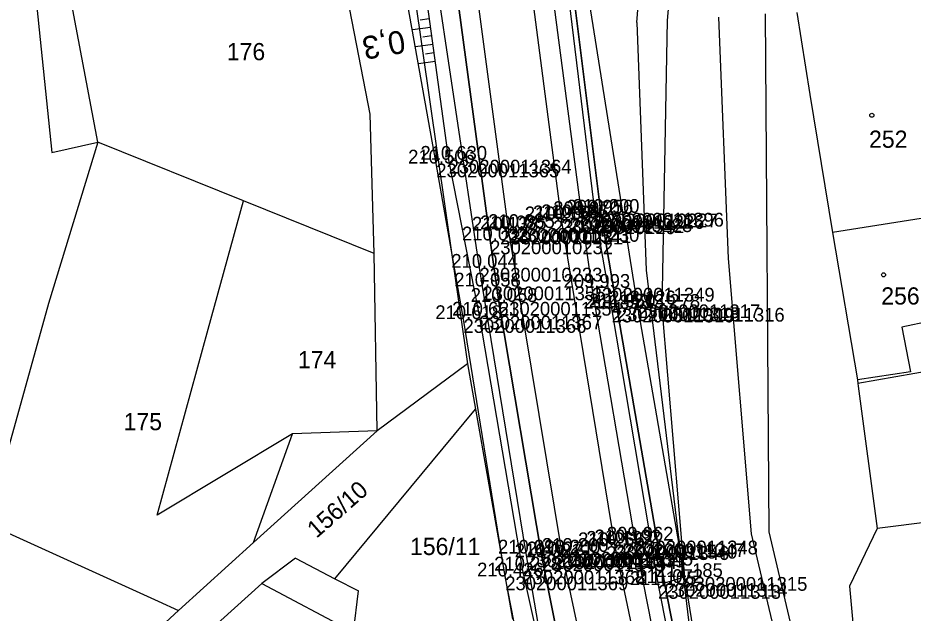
# Model space of a CAD drawing. Extents: x -563148 to -561712, y -1182311 to -1179502.
# Drawn here: x -562705.1 to -562627.1, y -1180362.9 to -1180311 of the extents above; entities that cross this region are included whole.
import ezdxf

# ---------------------------------------------------------------- set-up
doc = ezdxf.new("R2010")
doc.units = 0
for name, color, linetype in [('Vrstva 1', 7, 'Continuous'), ('Vrstva 13', 7, 'Continuous'), ('Vrstva 16', 7, 'Continuous'), ('Vrstva 4', 7, 'Continuous'), ('Vrstva 48', 7, 'Continuous'), ('Vrstva 49', 7, 'Continuous'), ('Vrstva 53', 7, 'Continuous'), ('Vrstva 55', 7, 'Continuous'), ('Vrstva 56', 7, 'Continuous'), ('Vrstva 57', 7, 'Continuous'), ('Vrstva 60', 7, 'Continuous'), ('Vrstva 61', 7, 'Continuous')]:
    doc.layers.add(name, color=color, linetype=linetype)

msp = doc.modelspace()

# ---------------------------------------------------------------- linework, layer by layer
at = {"layer": 'Vrstva 1'}
for points in [[(-562684.601, -1180089.769), (-562682.005, -1180113.42), (-562679.522, -1180136.019), (-562677.965, -1180150.235), (-562677.074, -1180158.297), (-562674.316, -1180183.276), (-562671.872, -1180205.481), (-562669.181, -1180229.918), (-562666.546, -1180253.83), (-562663.377, -1180282.454), (-562660.875, -1180304.41), (-562657.731, -1180328.532), (-562653.091, -1180356.898), (-562648.135, -1180380.434), (-562641.987, -1180404.158), (-562632.843, -1180433.404), (-562624.351, -1180457.448), (-562616.401, -1180478.664), (-562609.262, -1180497.358), (-562601.11, -1180519.011), (-562593.203, -1180541.01)], [(-562689.436, -1180090.302), (-562686.841, -1180113.856), (-562684.304, -1180136.877), (-562682.795, -1180150.556), (-562681.889, -1180158.806), (-562679.159, -1180183.555), (-562676.699, -1180205.887), (-562674.017, -1180230.17), (-562671.316, -1180254.475), (-562668.194, -1180282.592), (-562665.588, -1180304.975), (-562662.339, -1180329.404), (-562657.661, -1180357.664), (-562652.654, -1180381.236), (-562646.28, -1180405.627), (-562637.045, -1180434.799), (-562628.494, -1180458.746), (-562620.522, -1180479.901), (-562613.348, -1180498.592), (-562605.093, -1180520.3), (-562597.152, -1180542.181)]]:
    msp.add_lwpolyline(points, dxfattribs=at)
at = {"layer": 'Vrstva 13'}
for points in [[(-562644.886, -1180383.72), (-562643.636, -1180383.229), (-562642.999, -1180382.909), (-562642.51, -1180382.826), (-562644.283, -1180378.23), (-562646.236, -1180372.805), (-562648.726, -1180360.228), (-562652.876, -1180336.207), (-562654.266, -1180327.966), (-562656.624, -1180309.124), (-562658.29, -1180294.937), (-562657.985, -1180289.864), (-562657.189, -1180284.562), (-562657.755, -1180284.632), (-562658.499, -1180289.838), (-562658.815, -1180294.984), (-562657.873, -1180304.244), (-562657.069, -1180309.381), (-562654.812, -1180328.032), (-562653.334, -1180336.316), (-562649.294, -1180360.402), (-562646.792, -1180373.002), (-562644.745, -1180378.395), (-562642.999, -1180382.909)], [(-562655.435, -1180380.385), (-562655.439, -1180380.856), (-562656.7, -1180380.887), (-562657.792, -1180380.809), (-562658.606, -1180370.377), (-562660.778, -1180357.662), (-562664.591, -1180334.387), (-562664.849, -1180332.755), (-562668.979, -1180305.202), (-562670.052, -1180296.091), (-562672.366, -1180286.462), (-562670.715, -1180286.305), (-562668.449, -1180295.926), (-562667.291, -1180305.302), (-562663.924, -1180330.372), (-562663.153, -1180335.729), (-562659.414, -1180357.988), (-562656.874, -1180370.725), (-562656.211, -1180380.303), (-562655.435, -1180380.385)]]:
    msp.add_lwpolyline(points, dxfattribs=at)
at = {"layer": 'Vrstva 16'}
msp.add_lwpolyline([(-562648.972, -1180336.25), (-562646.995, -1180359.706), (-562644.95, -1180372.315), (-562643.712, -1180377.897), (-562642.255, -1180382.669)], dxfattribs=at)
at = {"layer": 'Vrstva 4'}
for points in [[(-562675.281, -1180160.137), (-562672.558, -1180182.786), (-562670.117, -1180205.33), (-562667.573, -1180229.295), (-562664.724, -1180253.736), (-562661.627, -1180281.878), (-562659.704, -1180289.076), (-562659.827, -1180291.119), (-562660.132, -1180295.122), (-562659.087, -1180304.257), (-562655.973, -1180328.16), (-562655.07, -1180334.503), (-562651.304, -1180356.533), (-562648.059, -1180373.043), (-562645.807, -1180378.738), (-562644.115, -1180383.054), (-562645.004, -1180383.362), (-562644.886, -1180383.72), (-562638.035, -1180407.016), (-562630.407, -1180431.999), (-562621.938, -1180456.486), (-562617.786, -1180466.855), (-562617.965, -1180467.575)], [(-562627.682, -1180467.382), (-562628.179, -1180466.772), (-562631.271, -1180459.354), (-562639.19, -1180435.738), (-562648.504, -1180405.639), (-562654.423, -1180382.815), (-562656.874, -1180370.725), (-562659.414, -1180357.988), (-562663.153, -1180335.729), (-562663.924, -1180330.372), (-562667.291, -1180305.302), (-562668.449, -1180295.926), (-562670.308, -1180282.897), (-562673.111, -1180254.812), (-562678.424, -1180206.222), (-562683.274, -1180161.189)]]:
    msp.add_lwpolyline(points, dxfattribs=at)
at = {"layer": 'Vrstva 48'}
for p, q in [((-562669.23, -1180311.062), (-562670.026, -1180311.171)), ((-562669.128, -1180311.805), (-562670.689, -1180312.02)), ((-562669.025, -1180312.548), (-562669.791, -1180312.653)), ((-562668.923, -1180313.291), (-562670.425, -1180313.498)), ((-562668.821, -1180314.034), (-562669.557, -1180314.135)), ((-562668.718, -1180314.777), (-562670.161, -1180314.976))]:
    msp.add_line(p, q, dxfattribs=at)
at = {"layer": 'Vrstva 49'}
for points in [[(-562670.191, -1180173.323), (-562672.558, -1180182.786), (-562670.117, -1180205.33), (-562667.573, -1180229.295), (-562664.724, -1180253.736), (-562661.627, -1180281.878), (-562659.704, -1180289.076), (-562659.696, -1180284.873), (-562657.755, -1180284.632), (-562657.189, -1180284.562), (-562657.985, -1180289.864), (-562658.29, -1180294.937), (-562656.624, -1180309.124), (-562654.266, -1180327.966), (-562652.876, -1180336.207), (-562648.726, -1180360.228), (-562646.236, -1180372.805), (-562644.283, -1180378.23), (-562642.51, -1180382.826), (-562642.255, -1180382.669)], [(-562670.191, -1180173.323), (-562666.848, -1180204.325), (-562665.022, -1180228.846), (-562662.187, -1180254.408), (-562657.937, -1180278.464), (-562656.855, -1180284.302), (-562656.21, -1180287.999), (-562655.391, -1180309.064), (-562651.104, -1180335.945), (-562646.995, -1180359.706), (-562648.726, -1180360.228)], [(-562656.729, -1180384.817), (-562658.278, -1180387.392), (-562659.091, -1180377.632), (-562662.603, -1180359.656), (-562666.239, -1180337.23), (-562668.608, -1180323.674), (-562671.718, -1180306.258), (-562674.411, -1180286.656), (-562676.529, -1180269.624), (-562679.039, -1180247.811), (-562681.412, -1180224.024), (-562678.561, -1180223.598)], [(-562678.119, -1180223.534), (-562678.113, -1180230.793), (-562676.201, -1180255.006), (-562672.734, -1180283.257), (-562672.485, -1180286.145), (-562672.399, -1180289.218), (-562670.02, -1180305.328), (-562667.538, -1180323.343), (-562664.867, -1180336.926), (-562661.108, -1180359.139), (-562658.606, -1180370.377), (-562657.792, -1180380.809), (-562657.056, -1180381.085), (-562656.729, -1180384.817)]]:
    msp.add_lwpolyline(points, dxfattribs=at)
at = {"layer": 'Vrstva 53'}
for p, q in [((-562651.13, -1180311.38), (-562645.64, -1180234.81)), ((-562673.43, -1180288.54), (-562665.89, -1180341.12)), ((-562651.13, -1180311.38), (-562650.32, -1180332.97)), ((-562650.32, -1180332.97), (-562645.78, -1180370.63)), ((-562665.89, -1180341.12), (-562665.19, -1180345.08)), ((-562665.19, -1180345.08), (-562661.97, -1180363.38))]:
    msp.add_line(p, q, dxfattribs=at)
at = {"layer": 'Vrstva 55'}
for p, q in [((-562698.1, -1180321.82), (-562703.11, -1180295.09)), ((-562704.85, -1180296.1), (-562702.11, -1180322.71)), ((-562674.38, -1180319.37), (-562678.33, -1180298.85)), ((-562639.97, -1180310.63), (-562639.63, -1180355.78)), ((-562637.21, -1180310.5), (-562636.07, -1180317.66)), ((-562636.07, -1180317.66), (-562634.09, -1180329.69)), ((-562674.02, -1180331.51), (-562674.38, -1180319.37)), ((-562698.1, -1180321.82), (-562702.4, -1180335.88)), ((-562702.11, -1180322.71), (-562698.1, -1180321.82)), ((-562685.4, -1180326.91), (-562698.1, -1180321.82)), ((-562688.47, -1180338.1), (-562685.4, -1180326.91)), ((-562674.02, -1180331.51), (-562685.4, -1180326.91)), ((-562624.37, -1180328.15), (-562634.09, -1180329.69)), ((-562634.09, -1180329.69), (-562631.93, -1180342.51)), ((-562673.77, -1180346.98), (-562674.02, -1180331.51)), ((-562702.4, -1180335.88), (-562707.73, -1180355.05)), ((-562692.93, -1180354.32), (-562688.47, -1180338.1)), ((-562615.94, -1180340.04), (-562631.88, -1180342.83)), ((-562665.89, -1180341.12), (-562673.77, -1180346.98)), ((-562631.93, -1180342.51), (-562631.88, -1180342.83)), ((-562631.88, -1180342.83), (-562631.85, -1180343.08)), ((-562631.85, -1180343.08), (-562630.2, -1180355.47)), ((-562677.44, -1180359.86), (-562665.19, -1180345.08)), ((-562681.13, -1180347.22), (-562692.93, -1180354.32)), ((-562684.52, -1180356.71), (-562673.77, -1180346.98)), ((-562684.52, -1180356.71), (-562681.13, -1180347.22)), ((-562707.73, -1180355.05), (-562692.84, -1180361.82)), ((-562625.36, -1180354.88), (-562630.2, -1180355.47)), ((-562639.63, -1180355.78), (-562635.8, -1180372.07)), ((-562630.2, -1180355.47), (-562632.62, -1180360.49)), ((-562691.06, -1180362.63), (-562684.52, -1180356.71)), ((-562680.87, -1180358.07), (-562683.82, -1180360.26)), ((-562680.87, -1180358.07), (-562677.44, -1180359.86)), ((-562677.44, -1180359.86), (-562675.4, -1180360.92)), ((-562683.82, -1180360.26), (-562688.57, -1180364.58)), ((-562632.62, -1180360.49), (-562631.92, -1180368.1)), ((-562675.82, -1180364.51), (-562675.4, -1180360.92)), ((-562692.84, -1180361.82), (-562691.06, -1180362.63)), ((-562702.8, -1180373.25), (-562691.06, -1180362.63))]:
    msp.add_line(p, q, dxfattribs=at)
at = {"layer": 'Vrstva 56'}
for p, q in [((-562642.18, -1180234.62), (-562648.49, -1180311.21)), ((-562648.49, -1180311.21), (-562648.971, -1180336.249)), ((-562643.15, -1180331.96), (-562644.01, -1180310.91)), ((-562641.15, -1180355.93), (-562643.15, -1180331.96)), ((-562625.58, -1180337.4), (-562628.06, -1180337.92)), ((-562628.06, -1180337.92), (-562627.3, -1180341.81)), ((-562627.3, -1180341.81), (-562631.93, -1180342.51)), ((-562673.77, -1180346.98), (-562681.13, -1180347.22)), ((-562637.24, -1180372.5), (-562641.15, -1180355.93)), ((-562683.82, -1180360.26), (-562675.82, -1180364.51))]:
    msp.add_line(p, q, dxfattribs=at)
at = {"layer": 'Vrstva 57'}
for centre in [(-562630.669, -1180319.47), (-562629.65, -1180333.37)]:
    msp.add_circle(centre, 0.175, dxfattribs=at)
at = {"layer": 'Vrstva 60'}
for p, q in [((-562668.608, -1180323.674), (-562668.608, -1180323.674)), ((-562667.538, -1180323.343), (-562667.538, -1180323.343)), ((-562658.447, -1180328.622), (-562658.447, -1180328.622)), ((-562657.731, -1180328.532), (-562657.731, -1180328.532)), ((-562657.016, -1180328.442), (-562657.016, -1180328.442)), ((-562655.973, -1180328.16), (-562655.973, -1180328.16)), ((-562654.812, -1180328.032), (-562654.812, -1180328.032)), ((-562654.266, -1180327.966), (-562654.266, -1180327.966)), ((-562662.339, -1180329.404), (-562662.339, -1180329.404)), ((-562661.631, -1180329.288), (-562661.631, -1180329.288)), ((-562663.047, -1180329.519), (-562663.047, -1180329.519)), ((-562663.924, -1180330.372), (-562663.924, -1180330.372)), ((-562664.849, -1180332.755), (-562664.849, -1180332.755)), ((-562664.591, -1180334.387), (-562664.591, -1180334.387)), ((-562655.07, -1180334.503), (-562655.07, -1180334.503)), ((-562663.153, -1180335.729), (-562663.153, -1180335.729)), ((-562653.334, -1180336.316), (-562653.334, -1180336.316)), ((-562652.876, -1180336.207), (-562652.876, -1180336.207)), ((-562651.104, -1180335.945), (-562651.104, -1180335.945)), ((-562648.972, -1180336.25), (-562648.972, -1180336.25)), ((-562666.239, -1180337.23), (-562666.239, -1180337.23)), ((-562664.867, -1180336.926), (-562664.867, -1180336.926)), ((-562651.304, -1180356.533), (-562651.304, -1180356.533)), ((-562656.955, -1180357.51), (-562656.955, -1180357.51)), ((-562653.804, -1180357.021), (-562653.804, -1180357.021)), ((-562653.091, -1180356.898), (-562653.091, -1180356.898)), ((-562652.378, -1180356.774), (-562652.378, -1180356.774)), ((-562660.778, -1180357.662), (-562660.778, -1180357.662)), ((-562659.414, -1180357.988), (-562659.414, -1180357.988)), ((-562658.366, -1180357.817), (-562658.366, -1180357.817)), ((-562657.661, -1180357.664), (-562657.661, -1180357.664)), ((-562662.603, -1180359.656), (-562662.603, -1180359.656)), ((-562661.108, -1180359.139), (-562661.108, -1180359.139)), ((-562646.995, -1180359.706), (-562646.995, -1180359.706)), ((-562649.294, -1180360.402), (-562649.294, -1180360.402)), ((-562648.726, -1180360.228), (-562648.726, -1180360.228))]:
    msp.add_line(p, q, dxfattribs=at)

# ---------------------------------------------------------------- texts
at = {"layer": 'Vrstva 48'}
msp.add_text('0,3', height=2, rotation=190.12467, dxfattribs=at).set_placement((-562671.524, -1180312.02))
at = {"layer": 'Vrstva 57'}
for s, p in [('176', (-562686.86, -1180314.67)), ('252', (-562630.912, -1180322.3)), ('256', (-562629.849, -1180335.96)), ('174', (-562680.668, -1180341.52)), ('175', (-562695.845, -1180346.91)), ('156/11', (-562670.9, -1180357.79))]:
    msp.add_text(s, height=1.5, dxfattribs=at).set_placement(p)
msp.add_text('156/10', height=1.5, rotation=41.31747, dxfattribs=at).set_placement((-562679.04, -1180356.38))
at = {"layer": 'Vrstva 60'}
for s, p in [('230200011365', (-562668.608, -1180324.874)), ('230200011364', (-562667.538, -1180324.543)), ('230200010229', (-562658.447, -1180329.822)), ('230200011542', (-562657.731, -1180329.732)), ('230200010228', (-562657.016, -1180329.642)), ('230200010226', (-562655.973, -1180329.36)), ('230200010227', (-562654.812, -1180329.232)), ('230200011396', (-562654.266, -1180329.166)), ('230200011541', (-562662.339, -1180330.604)), ('230200010230', (-562661.631, -1180330.488)), ('230200010231', (-562663.047, -1180330.719)), ('230200010232', (-562663.924, -1180331.572)), ('230200010233', (-562664.849, -1180333.955)), ('230200011355', (-562664.591, -1180335.587)), ('230200011349', (-562655.07, -1180335.703)), ('230200011354', (-562663.153, -1180336.929)), ('230200011319', (-562653.334, -1180337.516)), ('230200011318', (-562652.876, -1180337.407)), ('230200011317', (-562651.104, -1180337.145)), ('230200011316', (-562648.972, -1180337.45)), ('230200011366', (-562666.239, -1180338.43)), ('230200011367', (-562664.867, -1180338.126)), ('230200011348', (-562651.304, -1180357.733)), ('230200011345', (-562656.955, -1180358.71)), ('230200011346', (-562653.804, -1180358.221)), ('230200011540', (-562653.091, -1180358.098)), ('230200011347', (-562652.378, -1180357.974)), ('230200011342', (-562660.778, -1180358.862)), ('230200011343', (-562659.414, -1180359.188)), ('230200011344', (-562658.366, -1180359.017)), ('230200011539', (-562657.661, -1180358.864)), ('230200011369', (-562662.603, -1180360.856)), ('230200011368', (-562661.108, -1180360.339)), ('230200011315', (-562646.995, -1180360.906)), ('230200011313', (-562649.294, -1180361.602)), ('230200011314', (-562648.726, -1180361.428))]:
    msp.add_text(s, height=1.2, dxfattribs=at).set_placement(p)
at = {"layer": 'Vrstva 61'}
for s, p in [('210.630', (-562669.989, -1180323.343)), ('210.506', (-562671.06, -1180323.674)), ('209.970', (-562658.424, -1180328.16)), ('209.956', (-562657.264, -1180328.032)), ('210.200', (-562656.717, -1180327.966)), ('210.206', (-562660.899, -1180328.622)), ('210.156', (-562660.183, -1180328.532)), ('210.156', (-562659.468, -1180328.442)), ('210.138', (-562665.501, -1180329.519)), ('210.085', (-562664.795, -1180329.404)), ('210.085', (-562664.087, -1180329.288)), ('210.032', (-562666.372, -1180330.372)), ('210.044', (-562667.3, -1180332.755)), ('210.058', (-562667.045, -1180334.387)), ('209.993', (-562657.522, -1180334.503)), ('210.058', (-562665.607, -1180335.729)), ('213.126', (-562653.556, -1180335.945)), ('211.853', (-562655.786, -1180336.316)), ('211.950', (-562655.327, -1180336.207)), ('213.278', (-562651.426, -1180336.25)), ('210.618', (-562668.693, -1180337.23)), ('210.651', (-562667.224, -1180336.926)), ('210.266', (-562656.256, -1180357.021)), ('210.192', (-562655.539, -1180356.898)), ('210.192', (-562654.826, -1180356.774)), ('209.962', (-562653.752, -1180356.533)), ('210.096', (-562663.23, -1180357.662)), ('210.271', (-562660.723, -1180357.817)), ('210.200', (-562660.112, -1180357.664)), ('210.200', (-562659.406, -1180357.51)), ('210.081', (-562661.771, -1180357.988)), ('210.278', (-562663.562, -1180359.139)), ('210.426', (-562665.055, -1180359.656)), ('211.072', (-562651.174, -1180360.228)), ('211.185', (-562649.451, -1180359.706)), ('211.105', (-562651.75, -1180360.402))]:
    msp.add_text(s, height=1.2, dxfattribs=at).set_placement(p)

doc.saveas('drawing.dxf')
